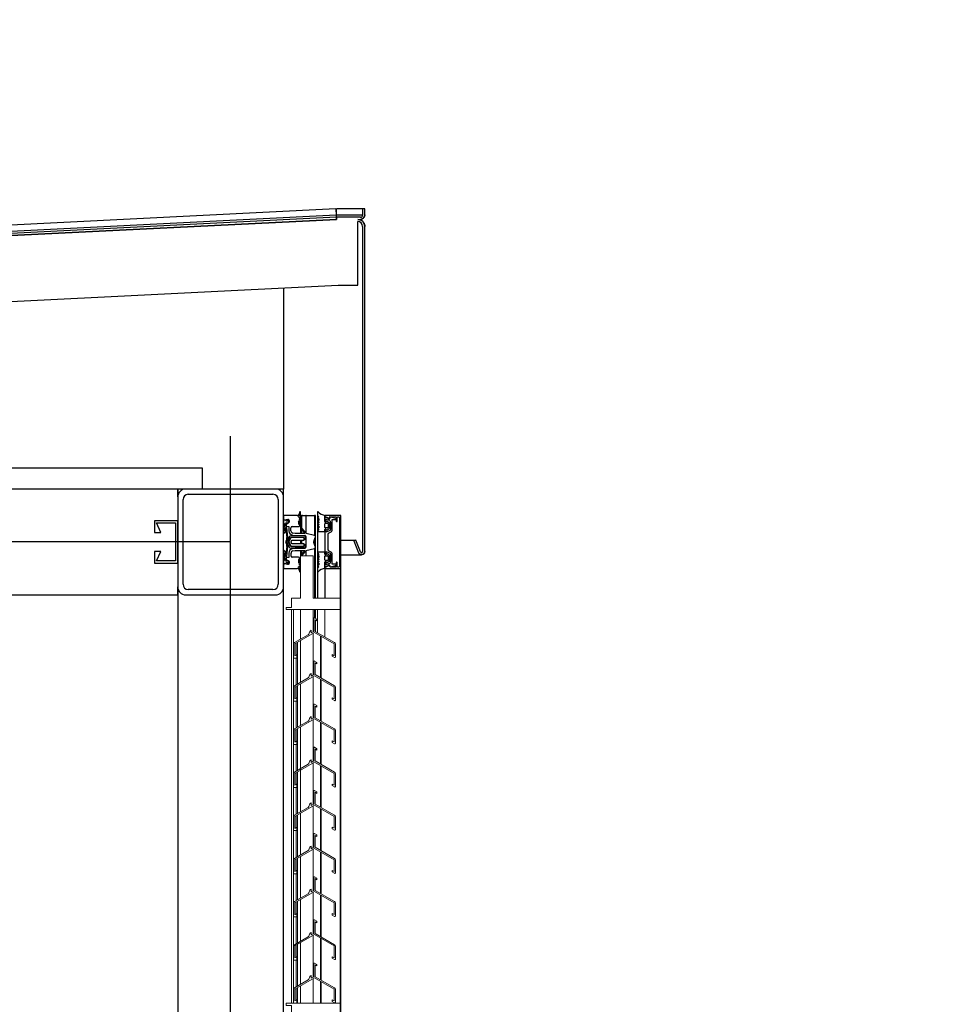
# Model space of a CAD drawing. Extents: x -805 to 3526, y -961 to 1039.
# Tile 420 of 473: x 1262.424 to 1263.312, y 40.691 to 41.621. Entities that reach past the tile are written whole.
import ezdxf

# ---------------------------------------------------------------- set-up
doc = ezdxf.new("R2010")
doc.units = 0
doc.layers.add('STAHLKONSTRUKTION', color=3, linetype='Continuous', lineweight=15)
doc.layers.add('TTK-P-Aufzug', color=251, linetype='Continuous')
doc.layers.add('TTK-P-Bahnsteig', color=12, linetype='Continuous')

# ---------------------------------------------------------------- blocks, each defined once
blk = doc.blocks.new('Lüftungsgitter_SN')
at = {"layer": 'STAHLKONSTRUKTION', "color": 42}
for p, q in [((0, 0), (-12, 0)), ((-12, 0), (-12, -40)), ((0, -40), (0, 0)), ((-12, -40), (-37.4, -40)), ((-37.4, -40), (-37.4, -51)), ((8.6, -40), (0, -40)), ((8.6, -49), (8.6, -40)), ((-37.4, -51), (13.6, -51)), ((-23.02, -76.93), (-23.02, -51)), ((-23.01, -76.93), (-23.01, -51)), ((-15.99, -72.87), (-15.99, -51)), ((-14.07, -51), (-14.07, -59.21)), ((-13.33, -58.78), (-13.33, -51)), ((-12, -71.9), (-12, -51)), ((0, -51), (0, -78.83)), ((8.6, -51), (6.6, -51)), ((6.6, -51), (6.6, -409.86)), ((13.6, -49), (8.6, -49)), ((8.6, -423), (8.6, -51)), ((13.6, -51), (13.6, -49)), ((-13.28, -58.75), (-15.53, -60.05)), ((-15.53, -60.05), (-15.53, -61.5)), ((-15.53, -61.5), (-13.78, -60.49)), ((-14.07, -60.65), (-14.07, -71.77)), ((-13.78, -60.49), (-13.78, -71.6)), ((-12.53, -71.6), (-12.53, -59.19)), ((-13.78, -71.6), (-32.05, -82.15)), ((-31.68, -83.38), (-13.15, -72.68)), ((-13.15, -72.68), (5.37, -83.38)), ((-10.13, -72.98), (-12.53, -71.6)), ((-12, -112.69), (-12, -73.35)), ((-10.13, -70.5), (-10.13, -72.98)), ((-32.93, -83.66), (-32.93, -95.79)), ((-31.68, -94.49), (-31.68, -83.38)), ((-19.59, -76.4), (-19.59, -115.74)), ((-19.03, -115.42), (-19.03, -76.07)), ((-19.02, -115.41), (-19.02, -76.07)), ((5.73, -82.14), (-7.13, -74.72)), ((0, -80.27), (0, -99.62)), ((0, -80.28), (0, -119.62)), ((2.93, -121.31), (2.93, -81.97)), ((3.98, -82.58), (3.98, -93.76)), ((5.37, -83.38), (5.37, -94.56)), ((6.6, -96.72), (6.6, -83.65)), ((-32.18, -96.22), (-29.93, -94.92)), ((-29.93, -93.48), (-31.68, -94.49)), ((-29.93, -94.92), (-29.93, -93.48)), ((-13.28, -99.54), (-15.53, -100.84)), ((-15.53, -100.84), (-15.53, -102.28)), ((-15.53, -102.28), (-13.78, -101.27)), ((-13.78, -101.27), (-13.78, -112.38)), ((-12.53, -112.38), (-12.53, -99.97)), ((5.37, -94.56), (3.62, -93.55)), ((3.62, -93.55), (3.62, -95)), ((3.62, -95), (3.62, -96.72)), ((3.62, -96.72), (6.6, -96.72)), ((3.98, -96.72), (3.98, -121.92)), ((-10.13, -111.29), (-10.13, -113.77)), ((-13.78, -112.38), (-32.05, -122.94)), ((-31.68, -124.16), (-13.15, -113.47)), ((-19.59, -117.18), (-19.59, -156.53)), ((-19.03, -156.2), (-19.03, -116.86)), ((-19.02, -156.19), (-19.02, -116.85)), ((-13.15, -113.47), (5.37, -124.16)), ((-10.13, -113.77), (-12.53, -112.38)), ((-12, -153.48), (-12, -114.13)), ((5.73, -122.92), (-7.13, -115.5)), ((-32.93, -124.45), (-32.93, -136.57)), ((-31.68, -135.28), (-31.68, -124.16)), ((0, -121.06), (0, -160.4)), ((2.93, -162.09), (2.93, -122.75)), ((3.98, -123.36), (3.98, -134.55)), ((5.37, -124.16), (5.37, -135.35)), ((6.6, -137.5), (6.6, -124.44)), ((-32.18, -137.01), (-29.93, -135.71)), ((-29.93, -134.26), (-31.68, -135.28)), ((-29.93, -135.71), (-29.93, -134.26)), ((5.37, -135.35), (3.62, -134.34)), ((3.62, -134.34), (3.62, -135.78)), ((3.62, -135.78), (3.62, -137.5)), ((3.62, -137.5), (6.6, -137.5)), ((3.98, -137.5), (3.98, -162.7)), ((-13.28, -140.32), (-15.53, -141.62)), ((-15.53, -141.62), (-15.53, -143.07)), ((-15.53, -143.07), (-13.78, -142.06)), ((-13.78, -142.06), (-13.78, -153.17)), ((-12.53, -153.17), (-12.53, -140.76)), ((-13.78, -153.17), (-32.05, -163.72)), ((-31.68, -164.95), (-13.15, -154.25)), ((-19.59, -157.97), (-19.59, -197.31)), ((-19.03, -196.99), (-19.03, -157.64)), ((-19.02, -196.98), (-19.02, -157.64)), ((-13.15, -154.25), (5.37, -164.95)), ((-10.13, -154.56), (-12.53, -153.17)), ((-12, -194.26), (-12, -154.92)), ((-10.13, -152.07), (-10.13, -154.56)), ((5.73, -163.71), (-7.13, -156.29)), ((-32.93, -165.24), (-32.93, -177.36)), ((-31.68, -176.06), (-31.68, -164.95)), ((0, -161.85), (0, -201.19)), ((2.93, -202.88), (2.93, -163.54)), ((3.98, -164.15), (3.98, -175.33)), ((5.37, -164.95), (5.37, -176.13)), ((6.6, -178.29), (6.6, -165.22)), ((-32.18, -177.79), (-29.93, -176.49)), ((-29.93, -175.05), (-31.68, -176.06)), ((-29.93, -176.49), (-29.93, -175.05)), ((5.37, -176.13), (3.62, -175.12)), ((3.62, -175.12), (3.62, -176.57)), ((3.62, -176.57), (3.62, -178.29)), ((-13.28, -181.11), (-15.53, -182.41)), ((-15.53, -182.41), (-15.53, -183.85)), ((-15.53, -183.85), (-13.78, -182.84)), ((-13.78, -182.84), (-13.78, -193.96)), ((-12.53, -193.96), (-12.53, -181.54)), ((0, -182.63), (0, -221.98)), ((3.62, -178.29), (6.6, -178.29)), ((3.98, -178.29), (3.98, -203.49)), ((-13.78, -193.96), (-32.05, -204.51)), ((-31.68, -205.73), (-13.15, -195.04)), ((-13.15, -195.04), (5.37, -205.73)), ((-10.13, -195.34), (-12.53, -193.96)), ((-10.13, -192.86), (-10.13, -195.34)), ((-19.59, -198.75), (-19.59, -238.1)), ((-19.03, -237.77), (-19.03, -198.49)), ((-19.02, -237.77), (-19.02, -198.49)), ((-12, -234.84), (-12, -195.7)), ((5.73, -204.49), (-7.13, -197.07)), ((0, -202.63), (0, -241.98)), ((2.93, -243.66), (2.93, -204.32)), ((-32.93, -206.02), (-32.93, -218.15)), ((-31.68, -216.85), (-31.68, -205.73)), ((3.98, -204.93), (3.98, -216.12)), ((5.37, -205.73), (5.37, -216.92)), ((6.6, -219.07), (6.6, -206.01)), ((-32.18, -218.58), (-29.93, -217.28)), ((-29.93, -215.84), (-31.68, -216.85)), ((-29.93, -217.28), (-29.93, -215.84)), ((-13.28, -221.9), (-15.53, -223.19)), ((-15.53, -223.19), (-15.53, -224.64)), ((-12.53, -234.74), (-12.53, -222.33)), ((5.37, -216.92), (3.62, -215.91)), ((3.62, -215.91), (3.62, -217.35)), ((3.62, -217.35), (3.62, -219.07)), ((3.62, -219.07), (6.6, -219.07)), ((3.98, -219.07), (3.98, -244.28)), ((-15.53, -224.64), (-13.78, -223.63)), ((-13.78, -223.63), (-13.78, -234.74)), ((-13.78, -234.74), (-32.05, -245.29)), ((-31.68, -246.52), (-13.15, -235.82)), ((-19.59, -239.54), (-19.59, -278.88)), ((-19.03, -278.46), (-19.03, -239.22)), ((-19.02, -278.46), (-19.02, -239.21)), ((-13.15, -235.82), (5.37, -246.52)), ((-10.13, -236.13), (-12.53, -234.74)), ((-12, -275.83), (-12, -236.49)), ((-10.13, -233.64), (-10.13, -236.13)), ((5.73, -245.28), (-7.13, -237.86)), ((-32.93, -246.81), (-32.93, -258.93)), ((-31.68, -257.63), (-31.68, -246.52)), ((0, -243.42), (0, -282.76)), ((2.93, -284.45), (2.93, -245.11)), ((3.98, -245.72), (3.98, -256.91)), ((5.37, -246.52), (5.37, -257.71)), ((6.6, -259.86), (6.6, -246.8)), ((-32.18, -259.36), (-29.93, -258.07)), ((-29.93, -256.62), (-31.68, -257.63)), ((-29.93, -258.07), (-29.93, -256.62)), ((5.37, -257.71), (3.62, -256.7)), ((3.62, -256.7), (3.62, -258.14)), ((3.62, -258.14), (3.62, -259.86)), ((3.62, -259.86), (6.6, -259.86)), ((3.98, -259.86), (3.98, -285.06)), ((-13.28, -262.68), (-15.53, -263.98)), ((-15.53, -263.98), (-15.53, -265.42)), ((-15.53, -265.42), (-13.78, -264.41)), ((-13.78, -264.41), (-13.78, -275.53)), ((-12.53, -275.53), (-12.53, -263.11)), ((-13.78, -275.53), (-32.05, -286.08)), ((-31.68, -287.3), (-13.15, -276.61)), ((-13.15, -276.61), (5.37, -287.3)), ((-10.13, -276.91), (-12.53, -275.53)), ((-12, -316.62), (-12, -277.28)), ((-10.13, -274.43), (-10.13, -276.91)), ((5.73, -286.07), (-7.13, -278.64)), ((-32.93, -287.59), (-32.93, -299.72)), ((-31.68, -298.42), (-31.68, -287.3)), ((-19.59, -280.33), (-19.59, -319.67)), ((-19.03, -319.34), (-19.03, -280)), ((-19.02, -319.34), (-19.02, -280)), ((0, -284.2), (0, -323.55)), ((2.93, -325.24), (2.93, -285.89)), ((3.98, -286.5), (3.98, -297.69)), ((5.37, -287.3), (5.37, -298.49)), ((6.6, -300.64), (6.6, -287.58)), ((-29.93, -297.41), (-31.68, -298.42)), ((-29.93, -298.85), (-29.93, -297.41)), ((5.37, -298.49), (3.62, -297.48)), ((3.62, -297.48), (3.62, -298.92)), ((-32.18, -300.15), (-29.93, -298.85)), ((-13.28, -303.47), (-15.53, -304.77)), ((-15.53, -304.77), (-15.53, -306.21)), ((-15.53, -306.21), (-13.78, -305.2)), ((-13.78, -305.2), (-13.78, -316.31)), ((-12.53, -316.31), (-12.53, -303.9)), ((3.62, -298.92), (3.62, -300.64)), ((3.62, -300.64), (6.6, -300.64)), ((3.98, -300.64), (3.98, -325.85)), ((-13.78, -316.31), (-32.05, -326.86)), ((-10.13, -317.7), (-12.53, -316.31)), ((-10.13, -315.22), (-10.13, -317.7)), ((-31.68, -328.09), (-13.15, -317.4)), ((-19.59, -321.11), (-19.59, -360.45)), ((-19.03, -360.13), (-19.03, -320.79)), ((-19.02, -360.12), (-19.02, -320.78)), ((-13.15, -317.4), (5.37, -328.09)), ((-12, -357.4), (-12, -318.06)), ((5.73, -326.85), (-7.13, -319.43)), ((0, -324.99), (0, -364.33)), ((-32.93, -328.38), (-32.93, -340.5)), ((-31.68, -339.2), (-31.68, -328.09)), ((2.93, -366.02), (2.93, -326.68)), ((3.98, -327.29), (3.98, -338.48)), ((5.37, -328.09), (5.37, -339.28)), ((6.6, -341.43), (6.6, -328.37)), ((-32.18, -340.94), (-29.93, -339.64)), ((-29.93, -338.19), (-31.68, -339.2)), ((-29.93, -339.64), (-29.93, -338.19)), ((-13.28, -344.25), (-15.53, -345.55)), ((5.37, -339.28), (3.62, -338.27)), ((3.62, -338.27), (3.62, -339.71)), ((3.62, -339.71), (3.62, -341.43)), ((3.62, -341.43), (6.6, -341.43)), ((3.98, -341.43), (3.98, -366.63)), ((-15.53, -345.55), (-15.53, -347)), ((-15.53, -347), (-13.78, -345.99)), ((-13.78, -345.99), (-13.78, -357.1)), ((-12.53, -357.1), (-12.53, -344.69)), ((-13.78, -357.1), (-32.05, -367.65)), ((-31.68, -368.88), (-13.15, -358.18)), ((-19.59, -361.9), (-19.59, -401.24)), ((-19.03, -400.92), (-19.03, -361.57)), ((-19.02, -400.91), (-19.02, -361.57)), ((-13.15, -358.18), (5.37, -368.88)), ((-10.13, -358.48), (-12.53, -357.1)), ((-12, -398.19), (-12, -358.85)), ((-10.13, -356), (-10.13, -358.48)), ((5.73, -367.64), (-7.13, -360.22)), ((-32.93, -369.16), (-32.93, -381.29)), ((-31.68, -379.99), (-31.68, -368.88)), ((0, -365.78), (0, -405.12)), ((2.93, -406.81), (2.93, -367.47)), ((3.98, -368.08), (3.98, -379.26)), ((5.37, -368.88), (5.37, -380.06)), ((6.6, -382.22), (6.6, -369.15)), ((-32.18, -381.72), (-29.93, -380.42)), ((-29.93, -378.98), (-31.68, -379.99)), ((-29.93, -380.42), (-29.93, -378.98)), ((5.37, -380.06), (3.62, -379.05)), ((3.62, -379.05), (3.62, -380.5)), ((3.62, -380.5), (3.62, -382.22)), ((-13.28, -385.04), (-15.53, -386.34)), ((-15.53, -386.34), (-15.53, -387.78)), ((-15.53, -387.78), (-13.78, -386.77)), ((-13.78, -386.77), (-13.78, -397.88)), ((-12.53, -397.88), (-12.53, -385.47)), ((3.62, -382.22), (6.6, -382.22)), ((3.98, -382.22), (3.98, -407.42)), ((-13.78, -397.88), (-32.05, -408.44)), ((-31.68, -409.66), (-13.15, -398.97)), ((-13.15, -398.97), (5.37, -409.66)), ((-10.13, -399.27), (-12.53, -397.88)), ((-12, -423), (-12, -399.63)), ((-10.13, -396.79), (-10.13, -399.27)), ((-19.59, -402.68), (-19.59, -423)), ((-19.03, -423), (-19.03, -402.36)), ((-19.02, -423), (-19.02, -402.35)), ((5.73, -408.42), (-7.13, -401)), ((0, -406.56), (0, -423)), ((2.93, -423), (2.93, -408.25)), ((3.98, -408.86), (3.98, -420.05)), ((-32.93, -409.95), (-32.93, -422.07)), ((-31.68, -420.78), (-31.68, -409.66)), ((5.37, -409.66), (5.37, -420.85)), ((6.6, -423), (6.6, -409.94)), ((13.6, -423), (-37.4, -423)), ((-37.4, -423), (-37.4, -434)), ((-32.18, -422.51), (-29.93, -421.21)), ((-29.93, -419.76), (-31.68, -420.78)), ((-29.93, -421.21), (-29.93, -419.76)), ((5.37, -420.85), (3.62, -419.84)), ((3.62, -419.84), (3.62, -421.28)), ((3.62, -421.28), (3.62, -423)), ((3.62, -423), (6.6, -423)), ((6.6, -423), (8.6, -423)), ((8.6, -434), (8.6, -425)), ((8.6, -425), (13.6, -425)), ((13.6, -425), (13.6, -423)), ((-37.4, -434), (-12, -434)), ((-12, -434), (-12, -474)), ((0, -474), (0, -434)), ((0, -434), (8.6, -434)), ((-12, -474), (0, -474))]:
    blk.add_line(p, q, dxfattribs=at)
for centre, radius, start, end in [((-13.03, -59.19), 0.5, 0, 120), ((-11.13, -73.33), 3, 4.0558, 70.52878), ((-6.14, -72.98), 2, 184.0558, 240.41421), ((-31.18, -83.66), 1.75, 120.00019, 180), ((4.85, -83.65), 1.75, 0, 59.99981), ((-32.43, -95.79), 0.5, 180, 300), ((-13.03, -99.97), 0.5, 0, 120), ((-11.13, -114.12), 3, 4.0558, 70.52878), ((-6.14, -113.76), 2, 184.0558, 240.41421), ((-31.18, -124.45), 1.75, 120.00019, 180), ((4.85, -124.44), 1.75, 0, 59.99981), ((-32.43, -136.57), 0.5, 180, 300), ((-13.03, -140.76), 0.5, 0, 120), ((-11.13, -154.9), 3, 4.0558, 70.52878), ((-6.14, -154.55), 2, 184.0558, 240.41421), ((-31.18, -165.24), 1.75, 120.00019, 180), ((4.85, -165.22), 1.75, 0, 59.99981), ((-32.43, -177.36), 0.5, 180, 300), ((-13.03, -181.54), 0.5, 0, 120), ((-11.13, -195.69), 3, 4.0558, 70.52878), ((-31.18, -206.02), 1.75, 120.00019, 180), ((-6.14, -195.33), 2, 184.0558, 240.41421), ((4.85, -206.01), 1.75, 0, 59.99981), ((-32.43, -218.15), 0.5, 180, 300), ((-13.03, -222.33), 0.5, 0, 120), ((-11.13, -236.47), 3, 4.0558, 70.52878), ((-6.14, -236.12), 2, 184.0558, 240.41421), ((-31.18, -246.81), 1.75, 120.00019, 180), ((4.85, -246.8), 1.75, 0, 59.99981), ((-32.43, -258.93), 0.5, 180, 300), ((-13.03, -263.11), 0.5, 0, 120), ((-11.13, -277.26), 3, 4.0558, 70.52878), ((-6.14, -276.91), 2, 184.0558, 240.41421), ((-31.18, -287.59), 1.75, 120.00019, 180), ((4.85, -287.58), 1.75, 0, 59.99981), ((-32.43, -299.72), 0.5, 180, 300), ((-13.03, -303.9), 0.5, 0, 120), ((-11.13, -318.04), 3, 4.0558, 70.52878), ((-6.14, -317.69), 2, 184.0558, 240.41421), ((-31.18, -328.38), 1.75, 120.00019, 180), ((4.85, -328.37), 1.75, 0, 59.99981), ((-32.43, -340.5), 0.5, 180, 300), ((-13.03, -344.69), 0.5, 0, 120), ((-11.13, -358.83), 3, 4.0558, 70.52878), ((-6.14, -358.48), 2, 184.0558, 240.41421), ((-31.18, -369.16), 1.75, 120.00019, 180), ((4.85, -369.15), 1.75, 0, 59.99981), ((-32.43, -381.29), 0.5, 180, 300), ((-13.03, -385.47), 0.5, 0, 120), ((-11.13, -399.62), 3, 4.0558, 70.52878), ((-6.14, -399.26), 2, 184.0558, 240.41421), ((-31.18, -409.95), 1.75, 120.00019, 180), ((4.85, -409.94), 1.75, 0, 59.99981), ((-32.43, -422.07), 0.5, 180, 300)]:
    blk.add_arc(centre, radius, start, end, dxfattribs=at)

msp = doc.modelspace()

# ---------------------------------------------------------------- linework, layer by layer
at = {"layer": 'TTK-P-Aufzug', "color": 251}
for p, q in [((1262.72259, 41.44267), (1259.57258, 41.28554)), ((1262.72259, 41.44267), (1262.72288, 41.43673)), ((1262.72308, 41.43673), (1262.72308, 41.44269)), ((1262.74779, 41.44269), (1262.72308, 41.44269)), ((1262.74976, 41.44269), (1262.74779, 41.44269)), ((1262.74779, 41.44269), (1262.74779, 41.43673)), ((1262.74976, 41.4369), (1262.74976, 41.44269)), ((1262.72288, 41.43673), (1259.57289, 41.27934)), ((1259.57308, 41.2755), (1262.72308, 41.4327)), ((1262.72308, 41.4327), (1259.57308, 41.27546)), ((1262.72298, 41.43473), (1261.5423, 41.37577)), ((1262.72288, 41.43673), (1262.72298, 41.43473)), ((1262.72308, 41.4327), (1262.72298, 41.43473)), ((1262.72308, 41.43473), (1262.72308, 41.43673)), ((1262.74779, 41.43673), (1262.72308, 41.43673)), ((1262.74576, 41.43473), (1262.72308, 41.43473)), ((1262.72308, 41.43473), (1262.72308, 41.4327)), ((1262.74308, 41.4327), (1262.74576, 41.4327)), ((1262.74308, 41.37066), (1262.74308, 41.43066)), ((1262.74776, 41.42598), (1262.74776, 41.11883)), ((1262.74976, 41.11878), (1262.74976, 41.42602)), ((1259.57458, 41.21343), (1262.72458, 41.37066)), ((1262.67308, 41.36789), (1262.67308, 41.17783)), ((1262.72458, 41.37066), (1262.74308, 41.37066)), ((1262.31121, 41.19783), (1262.59621, 41.19783)), ((1262.59621, 41.19783), (1262.59621, 41.17783)), ((1262.57308, 41.17783), (1261.55808, 41.17783)), ((1262.57308, 41.17783), (1262.57308, 41.17033)), ((1262.58058, 41.17783), (1262.57308, 41.17783)), ((1262.57308, 41.17033), (1262.57308, 41.17783)), ((1262.57308, 41.17033), (1262.57308, 41.08533)), ((1262.66558, 41.17783), (1262.58058, 41.17783)), ((1262.58308, 41.17283), (1262.66308, 41.17283)), ((1262.67308, 41.17783), (1262.66558, 41.17783)), ((1262.67308, 41.17033), (1262.67308, 41.17783)), ((1262.67308, 41.08533), (1262.67308, 41.17033)), ((1262.57808, 41.08783), (1262.57808, 41.16783)), ((1262.66808, 41.16783), (1262.66808, 41.08783)), ((1262.68597, 41.15283), (1262.67309, 41.15283)), ((1262.67309, 41.15283), (1262.67309, 41.1486)), ((1262.68707, 41.15114), (1262.68892, 41.15386)), ((1262.68879, 41.15068), (1262.68707, 41.15114)), ((1262.68816, 41.15571), (1262.68794, 41.15448)), ((1262.6891, 41.15283), (1262.68821, 41.15283)), ((1262.68892, 41.15386), (1262.6891, 41.15636)), ((1262.6891, 41.15283), (1262.69026, 41.15283)), ((1262.6891, 41.15283), (1262.6891, 41.13584)), ((1262.69017, 41.15283), (1262.69017, 41.13584)), ((1262.69086, 41.15283), (1262.69017, 41.15283)), ((1262.69086, 41.15283), (1262.6941, 41.15283)), ((1262.69439, 41.15283), (1262.6941, 41.15283)), ((1262.69439, 41.13582), (1262.69439, 41.15283)), ((1262.69439, 41.15283), (1262.70243, 41.15283)), ((1262.70317, 41.15283), (1262.70243, 41.15283)), ((1262.70243, 41.15283), (1262.70243, 41.13389)), ((1262.70317, 41.07483), (1262.70317, 41.15283)), ((1262.70509, 41.15281), (1262.70509, 41.103)), ((1262.7051, 41.15602), (1262.7051, 41.15281)), ((1262.7051, 41.15281), (1262.70608, 41.15195)), ((1262.70596, 41.15112), (1262.70523, 41.15079)), ((1262.71212, 41.14702), (1262.71212, 41.15294)), ((1262.71533, 41.14995), (1262.71212, 41.15133)), ((1262.71212, 41.15133), (1262.71212, 41.14708)), ((1262.71237, 41.15283), (1262.71214, 41.15283)), ((1262.71242, 41.15187), (1262.71546, 41.15057)), ((1262.72654, 41.15283), (1262.71261, 41.15283)), ((1262.71672, 41.15099), (1262.71693, 41.15183)), ((1262.71693, 41.15183), (1262.72282, 41.15153)), ((1262.7223, 41.15003), (1262.71742, 41.15133)), ((1262.72282, 41.15153), (1262.72282, 41.14753)), ((1262.72381, 41.14756), (1262.72381, 41.15103)), ((1262.72431, 41.15153), (1262.72531, 41.15153)), ((1262.72583, 41.15103), (1262.72583, 41.10463)), ((1262.7271, 41.15283), (1262.72666, 41.15283)), ((1262.7271, 41.15233), (1262.7271, 41.15283)), ((1262.72712, 41.15283), (1262.7271, 41.15283)), ((1262.7271, 41.10349), (1262.7271, 41.15233)), ((1262.57308, 41.14783), (1262.55108, 41.14783)), ((1262.55108, 41.14783), (1262.55108, 41.13683)), ((1262.55728, 41.13683), (1262.55308, 41.14583)), ((1262.55308, 41.14583), (1262.57108, 41.14583)), ((1262.57108, 41.14583), (1262.57108, 41.10983)), ((1262.57308, 41.10783), (1262.57308, 41.14783)), ((1262.67406, 41.1421), (1262.67308, 41.14036)), ((1262.67481, 41.14829), (1262.67309, 41.14829)), ((1262.67309, 41.14829), (1262.67309, 41.14529)), ((1262.67309, 41.14529), (1262.67409, 41.14529)), ((1262.67409, 41.14529), (1262.67406, 41.1421)), ((1262.67431, 41.13949), (1262.67552, 41.14159)), ((1262.67573, 41.14745), (1262.67481, 41.14829)), ((1262.67552, 41.14159), (1262.67639, 41.14189)), ((1262.67559, 41.14291), (1262.67559, 41.14626)), ((1262.67559, 41.14626), (1262.67701, 41.14539)), ((1262.67639, 41.14189), (1262.67559, 41.14291)), ((1262.67594, 41.14548), (1262.67564, 41.14283)), ((1262.67564, 41.14283), (1262.67809, 41.14256)), ((1262.67699, 41.14738), (1262.67573, 41.14745)), ((1262.67746, 41.14548), (1262.67594, 41.14548)), ((1262.67635, 41.14897), (1262.6773, 41.14912)), ((1262.67793, 41.14795), (1262.67699, 41.14847)), ((1262.67699, 41.14847), (1262.67699, 41.14738)), ((1262.67701, 41.14539), (1262.67799, 41.1466)), ((1262.6783, 41.14665), (1262.67746, 41.14548)), ((1262.67799, 41.1466), (1262.67793, 41.14795)), ((1262.67809, 41.14256), (1262.67809, 41.13837)), ((1262.6783, 41.14809), (1262.6783, 41.14665)), ((1262.68109, 41.14233), (1262.68351, 41.14233)), ((1262.68351, 41.14233), (1262.68455, 41.14233)), ((1262.68455, 41.14233), (1262.68732, 41.14233)), ((1262.68759, 41.14452), (1262.68759, 41.14586)), ((1262.68784, 41.14762), (1262.68809, 41.14477)), ((1262.688, 41.1497), (1262.68879, 41.14991)), ((1262.68909, 41.14426), (1262.68899, 41.1482)), ((1262.70517, 41.14923), (1262.70654, 41.1462)), ((1262.70654, 41.14456), (1262.70518, 41.14153)), ((1262.70523, 41.15079), (1262.70646, 41.14956)), ((1262.70654, 41.1462), (1262.70531, 41.14536)), ((1262.70531, 41.14536), (1262.70654, 41.14456)), ((1262.70646, 41.14806), (1262.7057, 41.14951)), ((1262.7057, 41.14124), (1262.70646, 41.1427)), ((1262.70646, 41.14956), (1262.70646, 41.14806)), ((1262.70646, 41.1427), (1262.70646, 41.14102)), ((1262.71212, 41.14708), (1262.71333, 41.14656)), ((1262.71212, 41.14152), (1262.71212, 41.14499)), ((1262.71262, 41.14552), (1262.7146, 41.14552)), ((1262.71411, 41.14725), (1262.71263, 41.14652)), ((1262.71333, 41.14656), (1262.71333, 41.1494)), ((1262.71333, 41.1494), (1262.71481, 41.14876)), ((1262.71614, 41.14604), (1262.71411, 41.14725)), ((1262.71512, 41.14502), (1262.71512, 41.14155)), ((1262.71662, 41.14135), (1262.71662, 41.14518)), ((1262.71742, 41.14656), (1262.71742, 41.13945)), ((1262.71892, 41.13908), (1262.71892, 41.14893)), ((1262.71892, 41.14893), (1262.72222, 41.14893)), ((1262.55108, 41.13683), (1262.55728, 41.13683)), ((1262.67308, 41.14036), (1262.67308, 41.13541)), ((1262.67308, 41.13541), (1262.67388, 41.13632)), ((1262.67542, 41.141), (1262.67427, 41.13898)), ((1262.67427, 41.13898), (1262.67533, 41.13915)), ((1262.67428, 41.13838), (1262.67431, 41.13949)), ((1262.67516, 41.13768), (1262.67428, 41.13838)), ((1262.67533, 41.13915), (1262.67622, 41.1321)), ((1262.67721, 41.13224), (1262.67609, 41.14109)), ((1262.67829, 41.13263), (1262.67638, 41.12896)), ((1262.69209, 41.1337), (1262.68006, 41.1337)), ((1262.68009, 41.13837), (1262.68009, 41.14129)), ((1262.6816, 41.13423), (1262.68394, 41.13384)), ((1262.68419, 41.13584), (1262.68193, 41.1362)), ((1262.68394, 41.13384), (1262.69309, 41.13384)), ((1262.69316, 41.13584), (1262.68419, 41.13584)), ((1262.69028, 41.13951), (1262.69316, 41.13584)), ((1262.6941, 41.13658), (1262.69086, 41.14006)), ((1262.69409, 41.13284), (1262.69409, 41.12291)), ((1262.70243, 41.13389), (1262.69439, 41.13582)), ((1262.70646, 41.14102), (1262.70531, 41.1405)), ((1262.70531, 41.1405), (1262.70646, 41.13924)), ((1262.70646, 41.13924), (1262.70536, 41.13825)), ((1262.70536, 41.13825), (1262.7063, 41.13754)), ((1262.7063, 41.13754), (1262.71212, 41.13754)), ((1262.71333, 41.13979), (1262.71212, 41.13909)), ((1262.71212, 41.13754), (1262.71212, 41.1395)), ((1262.71212, 41.13909), (1262.71212, 41.11657)), ((1262.71262, 41.14002), (1262.71413, 41.13929)), ((1262.71462, 41.14102), (1262.71265, 41.14102)), ((1262.71333, 41.13695), (1262.71333, 41.13979)), ((1262.7169, 41.1385), (1262.71333, 41.13695)), ((1262.71413, 41.13929), (1262.71614, 41.1405)), ((1262.71513, 41.12039), (1262.71513, 41.13536)), ((1262.71565, 41.13615), (1262.71807, 41.13744)), ((1262.67603, 41.13059), (1262.67514, 41.1284)), ((1262.67514, 41.12719), (1262.67603, 41.12501)), ((1262.67623, 41.1235), (1262.67533, 41.11646)), ((1262.67572, 41.1278), (1262.67681, 41.12992)), ((1262.67681, 41.12568), (1262.67572, 41.1278)), ((1262.6761, 41.11451), (1262.67722, 41.12336)), ((1262.67638, 41.12664), (1262.67829, 41.12297)), ((1262.67771, 41.12826), (1262.67976, 41.1322)), ((1262.67976, 41.1234), (1262.67771, 41.12734)), ((1262.68003, 41.13161), (1262.67804, 41.12779)), ((1262.67804, 41.12779), (1262.68003, 41.12397)), ((1262.67976, 41.1322), (1262.69203, 41.1322)), ((1262.69209, 41.1234), (1262.67976, 41.1234)), ((1262.68028, 41.12838), (1262.68121, 41.12964)), ((1262.68121, 41.12594), (1262.68028, 41.1272)), ((1262.69179, 41.13204), (1262.68074, 41.13204)), ((1262.68074, 41.12354), (1262.69179, 41.12357)), ((1262.68121, 41.12964), (1262.69259, 41.12964)), ((1262.69259, 41.12594), (1262.68121, 41.12594)), ((1262.6891, 41.12964), (1262.6891, 41.12594)), ((1262.69017, 41.12964), (1262.69017, 41.12594)), ((1262.69259, 41.1317), (1262.69259, 41.1304)), ((1262.69259, 41.12964), (1262.69259, 41.13124)), ((1262.69259, 41.1304), (1262.69409, 41.1304)), ((1262.69259, 41.12437), (1262.69259, 41.12594)), ((1262.69409, 41.12521), (1262.69259, 41.12521)), ((1262.69259, 41.12521), (1262.69259, 41.12392)), ((1262.69409, 41.1304), (1262.69409, 41.13171)), ((1262.69409, 41.1239), (1262.69409, 41.12521)), ((1262.70152, 41.12831), (1262.70302, 41.1321)), ((1262.70302, 41.12357), (1262.70152, 41.12736)), ((1262.70243, 41.13062), (1262.70243, 41.12506)), ((1262.7271, 41.12951), (1262.74136, 41.12951)), ((1262.74136, 41.12954), (1262.73949, 41.12878)), ((1262.73949, 41.12878), (1262.74398, 41.11766)), ((1262.74584, 41.11846), (1262.74136, 41.12954)), ((1262.55728, 41.11883), (1262.55108, 41.11883)), ((1262.55108, 41.11883), (1262.55108, 41.10783)), ((1262.55308, 41.10983), (1262.55728, 41.11883)), ((1262.67388, 41.11939), (1262.67308, 41.12029)), ((1262.67308, 41.12029), (1262.67308, 41.11535)), ((1262.67308, 41.11535), (1262.67406, 41.11361)), ((1262.67428, 41.11733), (1262.67516, 41.11802)), ((1262.67431, 41.11621), (1262.67428, 41.11733)), ((1262.67533, 41.11646), (1262.67428, 41.11659)), ((1262.67428, 41.11659), (1262.67543, 41.1146)), ((1262.67552, 41.11411), (1262.67431, 41.11621)), ((1262.67639, 41.11381), (1262.67552, 41.11411)), ((1262.67559, 41.1128), (1262.67639, 41.11381)), ((1262.6781, 41.11729), (1262.6781, 41.1131)), ((1262.68007, 41.1219), (1262.69209, 41.1219)), ((1262.6801, 41.11433), (1262.6801, 41.11723)), ((1262.68403, 41.12184), (1262.68161, 41.12144)), ((1262.68194, 41.11946), (1262.68411, 41.11983)), ((1262.6931, 41.12184), (1262.68403, 41.12184)), ((1262.68411, 41.11983), (1262.69315, 41.11983)), ((1262.6891, 41.1198), (1262.6891, 41.11483)), ((1262.69017, 41.1198), (1262.69017, 41.11483)), ((1262.69315, 41.11983), (1262.69028, 41.11615)), ((1262.69087, 41.11561), (1262.69411, 41.11909)), ((1262.69418, 41.11984), (1262.70244, 41.12178)), ((1262.69439, 41.11483), (1262.69439, 41.11989)), ((1262.70243, 41.12178), (1262.70243, 41.07483)), ((1262.70518, 41.11427), (1262.70654, 41.11124)), ((1262.70646, 41.11656), (1262.70531, 41.1153)), ((1262.70531, 41.1153), (1262.70646, 41.11478)), ((1262.7063, 41.11826), (1262.70536, 41.11756)), ((1262.70536, 41.11756), (1262.70646, 41.11656)), ((1262.70646, 41.1131), (1262.7057, 41.11456)), ((1262.71212, 41.11826), (1262.7063, 41.11826)), ((1262.70646, 41.11478), (1262.70646, 41.1131)), ((1262.71212, 41.11631), (1262.71212, 41.11826)), ((1262.71212, 41.11657), (1262.71333, 41.11587)), ((1262.71212, 41.11082), (1262.71212, 41.11429)), ((1262.71413, 41.11651), (1262.71262, 41.11579)), ((1262.71265, 41.11478), (1262.71462, 41.11478)), ((1262.71333, 41.11587), (1262.71333, 41.11871)), ((1262.71333, 41.11871), (1262.71695, 41.11714)), ((1262.71614, 41.11531), (1262.71413, 41.11651)), ((1262.71512, 41.11425), (1262.71512, 41.11078)), ((1262.71808, 41.11822), (1262.71566, 41.11951)), ((1262.71662, 41.11062), (1262.71662, 41.11445)), ((1262.71743, 41.11628), (1262.71743, 41.1092)), ((1262.71893, 41.10693), (1262.71893, 41.11658)), ((1262.7271, 41.11578), (1262.74676, 41.11578)), ((1262.55108, 41.10783), (1262.57308, 41.10783)), ((1262.57108, 41.10983), (1262.55308, 41.10983)), ((1262.67409, 41.11041), (1262.67309, 41.11041)), ((1262.67309, 41.11041), (1262.67309, 41.10741)), ((1262.67309, 41.10741), (1262.67481, 41.10741)), ((1262.6731, 41.10706), (1262.6731, 41.10283)), ((1262.67406, 41.11361), (1262.67409, 41.11041)), ((1262.67481, 41.10741), (1262.67573, 41.10826)), ((1262.67559, 41.10944), (1262.67559, 41.1128)), ((1262.67701, 41.11031), (1262.67559, 41.10944)), ((1262.6781, 41.1131), (1262.67565, 41.11283)), ((1262.67565, 41.11283), (1262.67594, 41.11026)), ((1262.67573, 41.10826), (1262.67699, 41.10833)), ((1262.67594, 41.11026), (1262.67746, 41.11026)), ((1262.6773, 41.10663), (1262.67635, 41.10678)), ((1262.67699, 41.10833), (1262.67699, 41.10723)), ((1262.67699, 41.10723), (1262.67793, 41.10776)), ((1262.67799, 41.10911), (1262.67701, 41.11031)), ((1262.67746, 41.11026), (1262.6783, 41.1091)), ((1262.67793, 41.10776), (1262.67799, 41.10911)), ((1262.6783, 41.1091), (1262.6783, 41.10766)), ((1262.68466, 41.11333), (1262.6811, 41.11333)), ((1262.68731, 41.11333), (1262.68466, 41.11333)), ((1262.68709, 41.10453), (1262.68881, 41.10498)), ((1262.68894, 41.10181), (1262.68709, 41.10453)), ((1262.68743, 41.10981), (1262.68743, 41.11112)), ((1262.68811, 41.11089), (1262.68787, 41.10819)), ((1262.68882, 41.10575), (1262.68803, 41.10596)), ((1262.689, 41.10747), (1262.6891, 41.11141)), ((1262.70654, 41.10961), (1262.70517, 41.10658)), ((1262.70646, 41.10624), (1262.70523, 41.10501)), ((1262.70523, 41.10501), (1262.70596, 41.10468)), ((1262.70654, 41.11124), (1262.70531, 41.11044)), ((1262.70531, 41.11044), (1262.70654, 41.10961)), ((1262.7057, 41.10629), (1262.70646, 41.10775)), ((1262.70646, 41.10775), (1262.70646, 41.10624)), ((1262.71212, 41.10287), (1262.71212, 41.10879)), ((1262.71333, 41.1091), (1262.71213, 41.10858)), ((1262.71213, 41.10858), (1262.71213, 41.10433)), ((1262.71213, 41.10433), (1262.71534, 41.10571)), ((1262.71548, 41.10509), (1262.71243, 41.10379)), ((1262.7146, 41.11029), (1262.71262, 41.11029)), ((1262.71263, 41.10929), (1262.71411, 41.10855)), ((1262.71333, 41.10626), (1262.71333, 41.1091)), ((1262.71483, 41.1069), (1262.71333, 41.10626)), ((1262.71411, 41.10855), (1262.71614, 41.10976)), ((1262.71695, 41.10383), (1262.71666, 41.10477)), ((1262.71743, 41.10433), (1262.72226, 41.10563)), ((1262.72226, 41.10693), (1262.71893, 41.10693)), ((1262.72283, 41.1081), (1262.72283, 41.10413)), ((1262.72383, 41.10463), (1262.72383, 41.10813)), ((1262.6731, 41.10283), (1262.68586, 41.10283)), ((1262.68796, 41.10118), (1262.68817, 41.09996)), ((1262.68912, 41.09931), (1262.68894, 41.10181)), ((1262.70509, 41.09978), (1262.70509, 41.07483)), ((1262.70608, 41.10385), (1262.7051, 41.103)), ((1262.7051, 41.103), (1262.7051, 41.09978)), ((1262.71211, 41.10287), (1262.71211, 41.07483)), ((1262.71212, 41.10287), (1262.71212, 41.07483)), ((1262.71269, 41.10284), (1262.72662, 41.10284)), ((1262.72283, 41.10413), (1262.71695, 41.10383)), ((1262.72533, 41.10413), (1262.72433, 41.10413)), ((1262.72654, 41.10297), (1262.72654, 41.07483)), ((1262.7271, 40.65233), (1262.7271, 41.10349)), ((1261.50258, 41.07783), (1262.57308, 41.07783)), ((1262.57308, 41.08533), (1262.57308, 40.67033)), ((1262.57308, 41.07783), (1262.57308, 41.08533)), ((1262.58058, 41.07783), (1262.66558, 41.07783)), ((1262.66308, 41.08283), (1262.58308, 41.08283)), ((1262.67308, 40.67033), (1262.67308, 41.08533)), ((1262.72654, 41.06383), (1262.72654, 40.70083)), ((1262.72654, 40.70083), (1262.72654, 40.65283))]:
    msp.add_line(p, q, dxfattribs=at)
at = {"layer": 'TTK-P-Aufzug', "color": 251, "ltscale": 20}
for p, q in [((1262.62308, 37.46783), (1262.62308, 41.22783)), ((1262.62308, 41.12783), (1259.62808, 41.12783))]:
    msp.add_line(p, q, dxfattribs=at)
at = {"layer": 'TTK-P-Aufzug', "color": 251}
for centre, radius, start, end in [((1262.74308, 41.42602), 0.00668, 0, 90), ((1262.74308, 41.42598), 0.00468, 0, 90), ((1262.74555, 41.4369), 0.00421, 272.87616, 0), ((1262.74576, 41.43676), 0.00203, 270, 358.98851), ((1262.58058, 41.17033), 0.0075, 90, 180), ((1262.58308, 41.16783), 0.005, 90, 180), ((1262.66308, 41.16783), 0.005, 0, 90), ((1262.66558, 41.17033), 0.0075, 0, 90), ((1262.68597, 41.15483), 0.002, 270, 349.95119), ((1262.68895, 41.15557), 0.0008, 78.84556, 169.95119), ((1262.7054, 41.15611), 0.000307, 13.20424, 195.26382), ((1262.71386, 41.16438), 0.01157, 225.12328, 261.34594), ((1262.70575, 41.15157), 0.0005, 295.01721, 48.79347), ((1262.71261, 41.15233), 0.0005, 90, 246.89163), ((1262.71592, 41.15133), 0.0015, 246.76766, 0.01722), ((1262.71585, 41.15149), 0.001, 246.89163, 330.06781), ((1262.72431, 41.15103), 0.0005, 90.0172, 180), ((1262.72531, 41.15103), 0.0005, 0.01674, 90), ((1262.7266, 41.15233), 0.0005, 0, 97.43675), ((1262.66755, 41.1087), 0.04029, 79.24823, 82.09346), ((1262.67669, 41.1468), 0.00219, 98.88343, 137.77942), ((1262.6773, 41.14812), 0.001, 358.30019, 89.98279), ((1262.68109, 41.14133), 0.001, 90, 182.41648), ((1262.68769, 41.14725), 0.0004, 67.6294, 204.26684), ((1262.68459, 41.14586), 0.003, 0.01721, 24.26684), ((1262.68732, 41.14336), 0.00103, 270, 10.80506), ((1262.68859, 41.14452), 0.001, 180, 255.01721), ((1262.68817, 41.14933), 0.0004, 115.17361, 244.00684), ((1262.68668, 41.14628), 0.003, 39.75721, 64.00684), ((1262.68886, 41.14502), 0.0008, 198.08231, 287.21563), ((1262.68869, 41.1503), 0.0004, 285.21456, 75.01721), ((1262.70544, 41.14936), 0.0003, 31.02512, 206.02512), ((1262.71262, 41.14702), 0.0005, 180, 271.40465), ((1262.71262, 41.14502), 0.0005, 90, 183.71643), ((1262.71462, 41.14502), 0.0005, 0, 92.80914), ((1262.71462, 41.14152), 0.0005, 270, 3.71643), ((1262.71592, 41.15133), 0.0028, 246.73323, 264.03806), ((1262.71542, 41.14656), 0.002, 0, 84.03806), ((1262.71562, 41.14518), 0.001, 0.01721, 59.04906), ((1262.72222, 41.14948), 0.00055, 270, 81.91488), ((1262.72332, 41.14753), 0.0005, 180, 270.01721), ((1262.72332, 41.14753), 0.0005, 270.01721, 3.71643), ((1262.67832, 41.13344), 0.00529, 126.63363, 147.03469), ((1262.67578, 41.14079), 0.000423, 44.21993, 150.28384), ((1262.67324, 41.13174), 0.004, 332.89727, 7.25188), ((1262.68229, 41.13837), 0.0042, 180.01721, 260.5572), ((1262.68006, 41.1317), 0.002, 90.01721, 152.43295), ((1262.68229, 41.13837), 0.0022, 180, 260.55717), ((1262.69057, 41.13979), 0.0004, 42.96405, 222.96405), ((1262.69209, 41.1317), 0.002, 0.01721, 90), ((1262.69309, 41.13284), 0.001, 0, 90.01104), ((1262.69332, 41.13585), 0.00107, 358.38942, 42.96405), ((1262.70187, 41.13272), 0.0013, 331.74217, 64.51721), ((1262.70545, 41.1414), 0.0003, 154.0093, 329.0093), ((1262.71262, 41.14152), 0.0005, 180, 272.80914), ((1262.71262, 41.13952), 0.0005, 90, 182.53864), ((1262.71612, 41.13527), 0.001, 118.14993, 174.58097), ((1262.71562, 41.14135), 0.001, 300.98453, 0), ((1262.71642, 41.13938), 0.001, 298.27859, 3.76316), ((1262.71692, 41.13908), 0.002, 305.01721, 0), ((1262.67662, 41.1278), 0.0016, 157.8452, 202.18922), ((1262.67325, 41.13172), 0.003, 337.8452, 7.25188), ((1262.67325, 41.12388), 0.003, 352.78254, 22.18922), ((1262.67859, 41.1278), 0.0025, 152.43295, 207.60148), ((1262.67325, 41.12386), 0.004, 352.78254, 27.13716), ((1262.67859, 41.1278), 0.001, 152.43295, 207.60148), ((1262.68007, 41.1239), 0.002, 207.60148, 270), ((1262.68074, 41.13124), 0.0008, 90.01721, 152.43295), ((1262.68074, 41.12434), 0.0008, 207.60148, 270), ((1262.68109, 41.12779), 0.001, 143.65355, 216.38087), ((1262.69179, 41.13124), 0.0008, 0.01721, 90), ((1262.69179, 41.12437), 0.000801, 270.01721, 0), ((1262.69209, 41.1317), 0.0005, 0, 96.89201), ((1262.69209, 41.1239), 0.0005, 270, 2.26477), ((1262.69209, 41.1239), 0.002, 270.01721, 0), ((1262.7024, 41.12784), 0.001, 151.74217, 208.29226), ((1262.70188, 41.12296), 0.0013, 295.51721, 28.29226), ((1262.67832, 41.12227), 0.00529, 212.96531, 233.36637), ((1262.67579, 41.11481), 0.000423, 209.75058, 315.8145), ((1262.6823, 41.11729), 0.0042, 99.38128, 180), ((1262.6823, 41.11729), 0.0022, 99.47722, 181.62928), ((1262.6811, 41.11433), 0.001, 180, 270), ((1262.69058, 41.11588), 0.0004, 137.07038, 317.07038), ((1262.6931, 41.12284), 0.001, 270, 4.44229), ((1262.69366, 41.11951), 0.000615, 317.07038, 31.88575), ((1262.70545, 41.11441), 0.0003, 30.9907, 205.9907), ((1262.71262, 41.11629), 0.0005, 177.46136, 270), ((1262.71262, 41.11429), 0.0005, 87.19086, 180), ((1262.71462, 41.11428), 0.0005, 356.28357, 90), ((1262.71613, 41.12039), 0.001, 180, 241.88448), ((1262.71562, 41.11445), 0.001, 0, 59.01547), ((1262.71643, 41.11628), 0.001, 0, 59.01721), ((1262.71693, 41.11658), 0.002, 0.01721, 55.01721), ((1262.74676, 41.11878), 0.003, 202, 0), ((1262.74676, 41.11883), 0.001, 202, 0), ((1262.66753, 41.14696), 0.04029, 277.94293, 280.7862), ((1262.67673, 41.10923), 0.00248, 228.06436, 261.11657), ((1262.6773, 41.10763), 0.001, 270.01721, 1.69981), ((1262.68753, 41.10841), 0.0004, 155.76758, 326.52518), ((1262.68443, 41.10981), 0.003, 335.76758, 0), ((1262.68731, 41.11235), 0.00098, 350.64519, 90), ((1262.68852, 41.11113), 0.00108, 102.89282, 180.51285), ((1262.68819, 41.10633), 0.0004, 116.02758, 247.75439), ((1262.68669, 41.10939), 0.003, 296.02758, 320.27721), ((1262.68887, 41.11065), 0.0008, 72.81879, 161.95211), ((1262.6887, 41.10537), 0.0004, 285.01721, 72.20125), ((1262.70544, 41.10644), 0.0003, 153.97488, 328.97488), ((1262.70575, 41.10423), 0.0005, 311.20653, 64.98279), ((1262.71262, 41.11079), 0.0005, 176.28357, 270), ((1262.71262, 41.10879), 0.0005, 88.59535, 180), ((1262.71462, 41.11078), 0.0005, 267.19086, 0), ((1262.71593, 41.10433), 0.0028, 95.99637, 113.26677), ((1262.71593, 41.10433), 0.0015, 0.01721, 113.26677), ((1262.71587, 41.10417), 0.001, 37.49399, 113.1428), ((1262.71543, 41.1091), 0.002, 275.99637, 2.66074), ((1262.71562, 41.11062), 0.001, 300.95094, 359.98281), ((1262.72209, 41.10628), 0.000676, 285.0172, 74.9828), ((1262.72333, 41.10813), 0.0005, 90.01576, 183.72961), ((1262.72333, 41.10813), 0.0005, 0, 90.01576), ((1262.72433, 41.10463), 0.0005, 180.01718, 270), ((1262.72533, 41.10463), 0.0005, 270.0172, 0), ((1262.68599, 41.10083), 0.002, 10.08324, 93.56511), ((1262.68896, 41.1001), 0.0008, 190.08324, 281.18886), ((1262.7054, 41.0997), 0.000307, 164.73618, 346.79576), ((1262.71386, 41.09143), 0.01157, 98.65406, 134.87672), ((1262.71263, 41.10333), 0.000496, 113.21775, 277.52742), ((1262.72662, 41.10334), 0.000504, 270, 17.22415), ((1262.58308, 41.08783), 0.005, 180, 270), ((1262.66308, 41.08783), 0.005, 270, 0), ((1262.58058, 41.08533), 0.0075, 180, 270), ((1262.66558, 41.08533), 0.0075, 270, 0)]:
    msp.add_arc(centre, radius, start, end, dxfattribs=at)
for points, knots in [([(1262.74308, 41.4327), (1262.74368, 41.4327), (1262.74454, 41.43258), (1262.74565, 41.43221), (1262.7463, 41.43188), (1262.74679, 41.43158), (1262.74727, 41.43124), (1262.74771, 41.43085), (1262.74811, 41.43043), (1262.74848, 41.42997), (1262.74889, 41.42937), (1262.74927, 41.42858), (1262.74965, 41.42747), (1262.74976, 41.4266), (1262.74976, 41.42602)], [0, 0, 0, 0, 0.166667, 0.25, 0.333333, 0.375, 0.416667, 0.5, 0.541667, 0.583333, 0.666667, 0.75, 0.833333, 1, 1, 1, 1]), ([(1262.74976, 41.4369), (1262.74976, 41.43655), (1262.74969, 41.43601), (1262.74947, 41.43534), (1262.74924, 41.43485), (1262.74895, 41.4344), (1262.74861, 41.43399), (1262.74828, 41.43369), (1262.748, 41.43348), (1262.7477, 41.43328), (1262.74731, 41.43307), (1262.74664, 41.43281), (1262.74612, 41.43272), (1262.74576, 41.4327)], [0, 0, 0, 0, 0.166667, 0.25, 0.333333, 0.416667, 0.5, 0.583333, 0.625, 0.666667, 0.75, 0.833333, 1, 1, 1, 1]), ([(1262.74976, 41.11878), (1262.74976, 41.11853), (1262.7497, 41.11803), (1262.74947, 41.11744), (1262.7492, 41.11702), (1262.74896, 41.11673), (1262.74869, 41.11647), (1262.74838, 41.11625), (1262.74811, 41.11609), (1262.74788, 41.11599), (1262.74764, 41.11591), (1262.74734, 41.11583), (1262.74696, 41.11578), (1262.74659, 41.11578), (1262.74621, 41.11582), (1262.74585, 41.11592), (1262.74555, 41.11603), (1262.74533, 41.11614), (1262.74511, 41.11627), (1262.74486, 41.11645), (1262.74458, 41.11671), (1262.74426, 41.11709), (1262.74408, 41.11743), (1262.74398, 41.11766)], [0, 0, 0, 0, 0.090909, 0.181818, 0.227273, 0.272727, 0.318182, 0.363636, 0.409091, 0.431818, 0.454545, 0.5, 0.545455, 0.590909, 0.636364, 0.681818, 0.727273, 0.75, 0.772727, 0.818182, 0.863636, 0.909091, 1, 1, 1, 1])]:
    msp.add_open_spline(points, degree=3, knots=knots, dxfattribs=at)
at = {"layer": 'TTK-P-Bahnsteig', "color": 251}
msp.add_circle((473.78511, 39.13225), 1000, dxfattribs=at)

# ---------------------------------------------------------------- block references
at = {"layer": 'TTK-P-Aufzug', "color": 251, "xscale": -0.001, "yscale": 0.001, "zscale": 0.001}
msp.add_blockref('Lüftungsgitter_SN', (1262.6891, 41.11483), dxfattribs=at)

doc.saveas('drawing.dxf')
